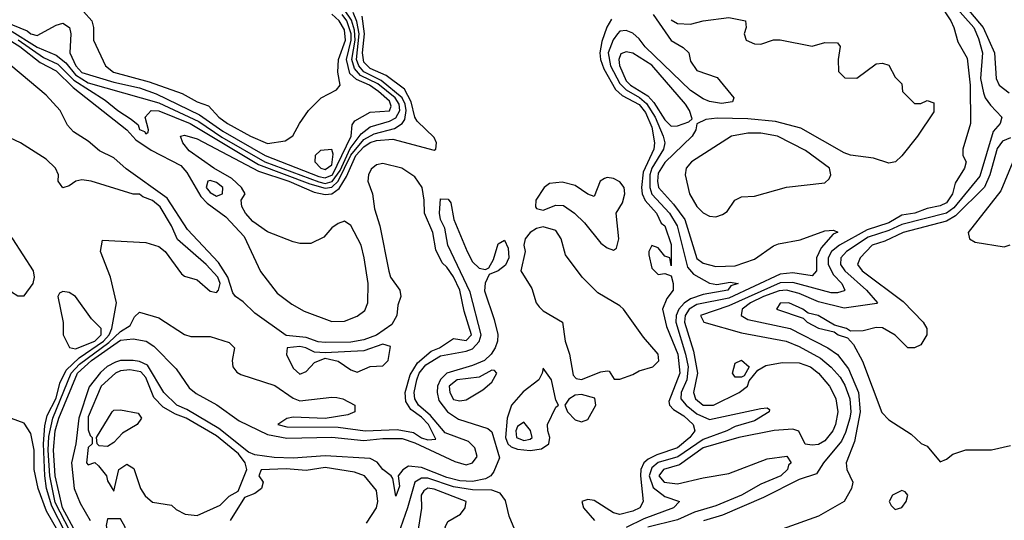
# Model space of a CAD drawing. Header units: inches. Extents: x 2380053 to 2584298, y 380219 to 546618.
# Tile 759 of 788: x 2476476 to 2479550, y 497131 to 498694. Entities that reach past the tile are written whole.
import ezdxf

# ---------------------------------------------------------------- set-up
doc = ezdxf.new("R2010")
doc.units = ezdxf.units.IN
doc.header["$MEASUREMENT"] = 0
doc.layers.add('C4479', color=7, linetype='Continuous')

msp = doc.modelspace()

# ---------------------------------------------------------------- linework, layer by layer
at = {"layer": 'C4479', "color": 2}
for points, elevation in [([(2479315.2, 498795.2), (2479383, 498690), (2479393, 498670), (2479405.1, 498625.1), (2479434, 498574), (2479444.2, 498490), (2479444.9, 498370), (2479421, 498290), (2479421, 498270), (2479431.3, 498250), (2479426, 498230), (2479396.9, 498183.1), (2479388.8, 498150), (2479370, 498122), (2479350, 498112.4), (2479310, 498104.4), (2479270.7, 498090), (2479230, 498083.5), (2479190, 498059.5), (2479122.2, 498037.8), (2479035.6, 497990), (2479011.1, 497970), (2479000.6, 497950), (2479000.2, 497930), (2479017.5, 497897.5), (2479043.1, 497870), (2479052.7, 497850), (2479050, 497847.3), (2479030, 497841.1), (2479010, 497841.4), (2478890, 497873.3), (2478850, 497872.9), (2478690, 497800.2), (2478602, 497770), (2478612, 497750), (2478730, 497716.5), (2478869.7, 497690.3), (2478910, 497673.6), (2478976.8, 497636.8), (2479010, 497609), (2479037.5, 497577.5), (2479052.5, 497552.5), (2479068.4, 497510), (2479071.6, 497470), (2479067.8, 497450), (2479054.8, 497405.2), (2479041.6, 497378.4), (2478985.7, 497310), (2478963.9, 497276.1), (2478910, 497258), (2478797.9, 497202.1), (2478670, 497146.8), (2478611, 497129)], 26), ([(2476356.2, 498716.2), (2476530, 498608.2), (2476590, 498583), (2476619.3, 498559.3), (2476650, 498521.7), (2476690, 498496.6), (2476910, 498434.7), (2477035.6, 498375.6), (2477107.4, 498327.4), (2477241.6, 498250), (2477410, 498187.4), (2477430, 498183), (2477451.3, 498188.7), (2477476.3, 498223.6), (2477508, 498292), (2477542.1, 498337.9), (2477570, 498359.7), (2477630, 498376.8), (2477650, 498387.1), (2477662.3, 498410), (2477661.1, 498430), (2477648.6, 498450), (2477593.6, 498493.6), (2477540.2, 498520.2), (2477521.1, 498541.1), (2477512.9, 498570), (2477522.8, 498630), (2477521.1, 498661.1), (2477512.3, 498692.3), (2477490, 498724.9)], 22), ([(2476648.4, 498748.4), (2476701, 498690), (2476706, 498670), (2476706, 498630), (2476743.8, 498550), (2476768.4, 498530), (2476879.7, 498499.7), (2476983.4, 498463.4), (2477030, 498437.1), (2477065.3, 498425.3), (2477097.1, 498390), (2477124.4, 498370), (2477196.3, 498330), (2477250, 498307), (2477304.7, 498315.3), (2477329.1, 498330.9), (2477349, 498370), (2477377.2, 498410), (2477417.2, 498450), (2477464.8, 498475.2), (2477476, 498490), (2477469.6, 498530), (2477471.4, 498570), (2477493.5, 498630), (2477490, 498662.4), (2477473.4, 498690), (2477450, 498711.3)], 30), ([(2479386.5, 498746.5), (2479455, 498670), (2479470, 498635.5), (2479481.8, 498590), (2479476.5, 498510), (2479485.4, 498465.4), (2479490.3, 498450), (2479506.9, 498426.9), (2479542.8, 498390), (2479537.3, 498370), (2479515.5, 498344.5), (2479474.1, 498205.9), (2479393.3, 498106.7), (2479370, 498089.9), (2479230, 498054.2), (2479190, 498035.4), (2479125.3, 498014.7), (2479058, 497970), (2479039.6, 497950), (2479038.5, 497930), (2479052.8, 497910), (2479120.3, 497850), (2479154.8, 497810), (2479152.4, 497807.6), (2479050, 497793.1), (2478970, 497813.5), (2478910, 497839.1), (2478870, 497849.8), (2478847.7, 497847.7), (2478798, 497830), (2478758, 497810), (2478732, 497790), (2478728.5, 497770), (2478750, 497758.3), (2478882, 497730), (2478999.3, 497670), (2479030, 497648.7), (2479063.6, 497603.6), (2479095.4, 497530), (2479100.5, 497470), (2479083, 497377), (2479056.3, 497310), (2479059.1, 497290), (2479077.3, 497250), (2479073.4, 497230), (2479050.3, 497189.7), (2478970, 497144), (2478856.9, 497103.1)], 30), ([(2479416.6, 498750), (2479484.6, 498670), (2479520.2, 498590), (2479525.3, 498510), (2479534, 498490), (2479565.1, 498465.1)], 34), ([(2476346.9, 498690), (2476476.6, 498610), (2476540.1, 498560.1), (2476590, 498534.4), (2476642.3, 498482.3), (2476810, 498350.2), (2476838.6, 498318.6), (2476886.5, 498286.5), (2476978.5, 498238.5), (2476997.4, 498217.4), (2477041.7, 498141.7), (2477061.6, 498121.6), (2477118.9, 498078.9), (2477177, 498017), (2477227.3, 497907.3), (2477280, 497840), (2477325.5, 497805.5), (2477364, 497784), (2477450, 497752.2), (2477490, 497753.2), (2477530, 497767.9), (2477553.5, 497786.5), (2477562.7, 497810), (2477564.2, 497870), (2477551, 497950), (2477542.2, 497990), (2477510, 498051.6), (2477490, 498064.5), (2477470, 498058), (2477450, 498043.7), (2477425.3, 498014.8), (2477384.9, 497995.1), (2477350, 497995.4), (2477330, 498000.4), (2477250, 498032), (2477203.6, 498063.6), (2477181.3, 498090), (2477169.5, 498110.5), (2477167, 498130), (2477179.3, 498150), (2477168, 498170), (2477138, 498198), (2477081.6, 498230), (2477004.9, 498284.9), (2476985.2, 498310), (2476978, 498330), (2476990, 498333.4), (2477030, 498322.4), (2477221.5, 498221.5), (2477316.5, 498190), (2477395.7, 498155.7), (2477430, 498147.8), (2477450, 498150.1), (2477473.4, 498166.6), (2477496.1, 498203.9), (2477525.4, 498270), (2477550, 498296.8), (2477570, 498310.1), (2477590, 498316.6), (2477641.1, 498321.1), (2477770, 498286.7), (2477775.1, 498290), (2477777.4, 498310), (2477770, 498326), (2477717.2, 498377.2), (2477709.9, 498389.9), (2477698, 498438), (2477677, 498477), (2477619.8, 498519.8), (2477570, 498541.9), (2477550, 498561.7), (2477546.6, 498590), (2477552.3, 498650), (2477545.1, 498705.1)], 14), ([(2476430, 498687.4), (2476498.8, 498658.8), (2476510, 498649.4), (2476530, 498644.9), (2476590, 498677.3), (2476610, 498682.7), (2476631.4, 498670), (2476635.5, 498650), (2476632.6, 498590), (2476651.3, 498550), (2476670, 498529.5), (2476770, 498498.6), (2476850, 498481.6), (2476902.3, 498462.3), (2477036.7, 498396.7), (2477110, 498346.4), (2477242, 498270), (2477410, 498204.8), (2477430, 498199.9), (2477453, 498210), (2477511.2, 498330), (2477514.3, 498365.7), (2477522, 498378), (2477570, 498404.9), (2477630, 498409.3), (2477635.9, 498424.1), (2477630, 498439.3), (2477596.5, 498470), (2477568.5, 498490), (2477527.2, 498507.2), (2477506.3, 498526.3), (2477496.6, 498570), (2477510.8, 498630), (2477510.6, 498650), (2477497, 498690), (2477482.2, 498710)], 26), ([(2476471.3, 498631.3), (2476550, 498576.4), (2476594.7, 498554.7), (2476644.9, 498504.9), (2476743, 498443), (2476782, 498410), (2476823.8, 498383.8), (2476845.3, 498365.2), (2476850, 498351), (2476864.9, 498344.9), (2476870, 498337.3), (2476877.2, 498342.8), (2476878.4, 498350), (2476867, 498390), (2476886, 498410), (2476910, 498409.2), (2477007.8, 498370), (2477221.8, 498241.8), (2477381.5, 498181.5), (2477430, 498167.7), (2477450, 498171.3), (2477470.2, 498189.8), (2477509.5, 498270.5), (2477550, 498319.8), (2477582.3, 498337.7), (2477646, 498354), (2477670, 498370.2), (2477677.9, 498382.1), (2477682.3, 498410), (2477679.5, 498430), (2477669.9, 498450), (2477604.6, 498504.6), (2477550, 498531.1), (2477534.8, 498550), (2477527.7, 498570), (2477536.2, 498650), (2477528.3, 498688.3), (2477516.8, 498716.8)], 18), ([(2478324.2, 498695.8), (2478309.2, 498670.8), (2478293.9, 498626.1), (2478287.3, 498590), (2478289.2, 498570), (2478300.1, 498540.1), (2478336.2, 498476.2), (2478357.2, 498457.2), (2478410, 498429.2), (2478430, 498404.4), (2478450, 498358), (2478457.8, 498310), (2478456.1, 498290), (2478422.4, 498217.6), (2478417.1, 498170), (2478419.7, 498150), (2478429.2, 498129.2), (2478463.8, 498090), (2478479.1, 498059.1), (2478490.3, 498050), (2478510, 497992), (2478510, 497926), (2478506, 497950), (2478490, 497955.3), (2478470, 497982), (2478450, 497988.7), (2478440.7, 497970), (2478440.5, 497959.5), (2478450, 497918), (2478470, 497898), (2478490, 497902), (2478510, 497894), (2478516, 497870), (2478516, 497850), (2478496.7, 497823.3), (2478483, 497790), (2478495.6, 497735.6), (2478530.8, 497650), (2478536.8, 497590), (2478502.3, 497502.3), (2478504.9, 497490), (2478517.1, 497477.1), (2478550, 497457.3), (2478578.7, 497430), (2478584.4, 497410), (2478568.5, 497390), (2478530, 497356.8), (2478464.9, 497335.1), (2478438.1, 497321.9), (2478424.9, 497310), (2478415.8, 497290), (2478414.4, 497270), (2478422.4, 497190), (2478412.7, 497170), (2478390, 497159.1), (2478349.7, 497149.7), (2478330, 497154), (2478270, 497193.3), (2478250, 497196.4), (2478230.8, 497190), (2478236.4, 497170), (2478270.4, 497130)], 14), ([(2478453.7, 498710), (2478510, 498628.5), (2478547.3, 498607.3), (2478564.9, 498590), (2478570, 498564.7), (2478590, 498534.8), (2478653.4, 498513.4), (2478706, 498450), (2478702, 498438), (2478667.7, 498432.3), (2478630, 498438.7), (2478610, 498446.6), (2478570, 498473.3), (2478428.8, 498608.8), (2478410, 498633.7), (2478390, 498652), (2478370, 498660.4), (2478350, 498657.7), (2478342.8, 498650), (2478329, 498631), (2478313.6, 498590), (2478321, 498550), (2478350, 498494.7), (2478370, 498474.8), (2478411.4, 498451.4), (2478432.6, 498432.6), (2478459.8, 498390), (2478484.6, 498330), (2478490.2, 498310), (2478486.3, 498290), (2478449.6, 498230), (2478443.4, 498210), (2478443.3, 498170), (2478449.6, 498149.6), (2478504.6, 498090), (2478528.7, 498050), (2478561.5, 497921.5), (2478580, 497900), (2478630, 497871.4), (2478652.3, 497867.7), (2478694.6, 497874.6), (2478718.8, 497870), (2478696.7, 497863.3), (2478686.8, 497850), (2478610, 497835.5), (2478570, 497822.7), (2478550.5, 497809.4), (2478534, 497790), (2478525.5, 497770), (2478525.1, 497750), (2478555.3, 497650), (2478562.9, 497610), (2478558.6, 497570), (2478541.6, 497530), (2478540.6, 497510), (2478556.5, 497490), (2478590, 497463.2), (2478630, 497445.4), (2478790, 497480.5), (2478810, 497482), (2478816.9, 497476.9), (2478816, 497470), (2478770, 497442), (2478710, 497423.5), (2478684.4, 497410), (2478610, 497383.6), (2478531.3, 497328.7), (2478470, 497311.1), (2478450, 497295), (2478441.4, 497270), (2478453.8, 497233.8), (2478490, 497204.9), (2478536, 497190), (2478517.3, 497170), (2478424.6, 497135.4), (2478370, 497108.6)], 18), ([(2478510, 498694), (2478530, 498682), (2478570, 498680.4), (2478610, 498690.4), (2478690, 498700.7), (2478742, 498690), (2478744.7, 498670), (2478738, 498650), (2478744.7, 498630), (2478770, 498618.8), (2478790, 498617.3), (2478830, 498631.3), (2478850, 498631.3), (2478950, 498610.8), (2478990, 498622.8), (2479030, 498622), (2479038, 498610), (2479032, 498570), (2479032.7, 498532.7), (2479052, 498512), (2479090, 498511.3), (2479150, 498556), (2479170, 498558), (2479190, 498552), (2479210, 498514), (2479230, 498494), (2479232, 498470), (2479270, 498432), (2479290, 498432), (2479310, 498442), (2479330, 498434), (2479330, 498406), (2479278.8, 498330), (2479230, 498269.2), (2479210.3, 498249.7), (2479190, 498246), (2479142, 498262), (2479070, 498271.1), (2479050, 498278), (2478915.2, 498355.2), (2478836.4, 498376.4), (2478750, 498384.6), (2478653.7, 498386.3), (2478618, 498382), (2478590.7, 498369.3), (2478586.8, 498350), (2478575.5, 498330), (2478490, 498248), (2478470, 498215.1), (2478467.4, 498190), (2478470.3, 498170), (2478517.7, 498117.7), (2478552.4, 498070), (2478590, 497948), (2478610, 497933.4), (2478650, 497923.8), (2478710, 497925.5), (2478770, 497946.5), (2478830, 497988.4), (2478845.6, 497994.4), (2478913.1, 498006.9), (2478990, 498034.9), (2479017.1, 498037.1), (2479030.7, 498030.7), (2479015.6, 498024.4), (2478978.7, 497981.3), (2478964, 497950), (2478964.4, 497910), (2478950, 497894), (2478890, 497903.2), (2478850, 497899.1), (2478690, 497824.5), (2478590, 497804.7), (2478566, 497790), (2478554.2, 497770), (2478551.9, 497750), (2478579.6, 497659.6), (2478592.4, 497590), (2478579.5, 497530), (2478585.7, 497510), (2478610, 497490.4), (2478642, 497490), (2478722, 497530), (2478748, 497550), (2478754, 497566), (2478780.2, 497599.8), (2478806, 497614), (2478856.2, 497623.8), (2478910, 497622.6), (2478944.9, 497610), (2478970, 497590.3), (2479004.9, 497550), (2479015.3, 497530), (2479024.4, 497510), (2479030.3, 497470), (2479023.7, 497430), (2479014.9, 497410), (2478990, 497379.5), (2478970, 497367.3), (2478950, 497365.2), (2478929, 497369), (2478909.1, 497409.1), (2478890, 497416), (2478831.9, 497411.9), (2478721, 497390), (2478610, 497357.4), (2478535.8, 497304.2), (2478485.7, 497290), (2478471.8, 497270), (2478488.5, 497250), (2478530, 497244.7), (2478610, 497264), (2478690, 497276.9), (2478810, 497323), (2478870.9, 497330.9), (2478884.7, 497310), (2478876.8, 497303.2), (2478873, 497290), (2478852.7, 497270), (2478790, 497244), (2478730.1, 497209.9), (2478650, 497175.8), (2478583.1, 497156.9), (2478530, 497132.5), (2478437.1, 497110)], 22), ([(2476709.4, 496949.4), (2476586.9, 497186.9), (2476569.9, 497270), (2476564.9, 497350), (2476567.1, 497392.9), (2476579.5, 497450), (2476636.3, 497590), (2476662, 497618.1), (2476754.1, 497685.9), (2476790, 497720.2), (2476821, 497739), (2476834, 497766), (2476850, 497780.7), (2476910, 497763), (2476990, 497711), (2477010, 497704.7), (2477070, 497704.7), (2477130, 497686), (2477146, 497670), (2477139.1, 497630), (2477141.6, 497610), (2477153.8, 497593.8), (2477165.8, 497585.8), (2477272.4, 497552.4), (2477330, 497512.4), (2477350, 497504), (2477450, 497515.8), (2477465.8, 497514.2), (2477484.7, 497510), (2477522, 497490), (2477522, 497470), (2477499.9, 497460.1), (2477430, 497449.2), (2477330, 497452.7), (2477310, 497449), (2477282, 497430), (2477310, 497422.4), (2477470, 497422.3), (2477554, 497410), (2477654.1, 497414.1), (2477705.1, 497405.1), (2477730, 497388.8), (2477750, 497381.8), (2477775.2, 497384.8), (2477751.9, 497430), (2477730, 497452.8), (2477696.6, 497476.6), (2477681.7, 497501.7), (2477678.9, 497530), (2477695, 497585), (2477717.5, 497622.5), (2477760.9, 497659.1), (2477786.3, 497670), (2477830, 497699.1), (2477870, 497692.2), (2477886.3, 497710), (2477863.7, 497783.7), (2477850.5, 497850), (2477830, 497891.1), (2477810, 497921.7), (2477795.2, 497935.2), (2477775.4, 497975.4), (2477766, 498030), (2477739.7, 498090), (2477739.1, 498130), (2477732.2, 498170), (2477710, 498203), (2477669.3, 498230), (2477610, 498244.5), (2477590, 498240.9), (2477572.8, 498227.2), (2477565.2, 498210), (2477563.2, 498190), (2477577.5, 498150), (2477583.2, 498103.2), (2477600.6, 498050), (2477628.8, 497908.8), (2477634, 497890), (2477662.8, 497850), (2477665.5, 497830), (2477657, 497803), (2477653.8, 497770), (2477637.5, 497742.5), (2477590, 497709.1), (2477550, 497695), (2477510, 497687.7), (2477430, 497686.1), (2477408.1, 497688.1), (2477370, 497701.3), (2477308, 497708), (2477210, 497777.8), (2477173.5, 497813.5), (2477149.7, 497830), (2477141.7, 497841.7), (2477125.6, 497890), (2477096.1, 497936.1), (2476999.2, 498039.2), (2476936.5, 498136.5), (2476808.2, 498228.2), (2476770, 498262.6), (2476724.4, 498284.4), (2476690, 498315.1), (2476643.7, 498343.7), (2476624.9, 498364.9), (2476601.7, 498410), (2476558.1, 498458.1), (2476394.4, 498594.4)], 14), ([(2476697.7, 496937.7), (2476575.6, 497175.6), (2476559.7, 497230), (2476553.9, 497270), (2476549.9, 497369.9), (2476553.9, 497426.1), (2476561.9, 497458.1), (2476590, 497512.4), (2476600.7, 497559.3), (2476620.7, 497599.3), (2476661.8, 497638.2), (2476737.9, 497690), (2476755.4, 497710), (2476763.4, 497730), (2476777.6, 497810), (2476758.9, 497890), (2476727.8, 497970), (2476734.6, 498005.4), (2476870, 497998.8), (2476910, 497985.5), (2476930.4, 497970.4), (2476980.6, 497900.6), (2476990, 497893), (2477030, 497882), (2477070, 497846), (2477090, 497842.4), (2477096.9, 497850), (2477101.5, 497870), (2477094.8, 497890), (2477058.3, 497930), (2476968.1, 498008.1), (2476949.6, 498050), (2476914, 498110), (2476890, 498129.5), (2476860.4, 498140.4), (2476850, 498149.2), (2476830, 498149.2), (2476699, 498190), (2476670, 498194.3), (2476651.3, 498190), (2476630, 498175.3), (2476610, 498169.2), (2476595.3, 498190), (2476597.2, 498210), (2476587, 498230), (2476558.2, 498258.1), (2476478.7, 498310), (2476390.6, 498350.6)], 18), ([(2479570, 498325.6), (2479545.2, 498314.8), (2479528, 498291.9), (2479505.1, 498210), (2479488.4, 498171.6), (2479398.5, 498081.5), (2479370, 498064.6), (2479234.9, 498030), (2479177.4, 498002.6), (2479138, 497990), (2479100.3, 497950), (2479092.2, 497930), (2479107, 497910), (2479234.1, 497814.1), (2479297.3, 497750), (2479308, 497730), (2479308.2, 497710), (2479290, 497679.3), (2479270, 497669.3), (2479249.6, 497669.6), (2479210, 497709), (2479170, 497732), (2479150, 497732.7), (2479110, 497722.7), (2479070, 497722), (2479058, 497730), (2479020.1, 497740.1), (2478968.7, 497770), (2478937.6, 497777.6), (2478921.2, 497790), (2478878, 497810), (2478850, 497808.7), (2478838.8, 497790), (2478922.4, 497762.4), (2478934.8, 497750), (2478970, 497730.8), (2479019.1, 497719.1), (2479032, 497710), (2479061, 497701), (2479079.9, 497679.9), (2479107.7, 497627.7), (2479167.7, 497467.7), (2479190, 497444.7), (2479259.8, 497399.8), (2479291.1, 497371.1), (2479310, 497362), (2479350, 497314), (2479370, 497322), (2479390, 497338), (2479430, 497351.3), (2479510, 497351.3), (2479570, 497364.7)], 34), ([(2479577.3, 498250), (2479539.9, 498160.1), (2479438, 498030), (2479442, 498010), (2479459.6, 497999.6), (2479550, 497984.7), (2479568.9, 497991.1)], 38), ([(2476727.6, 496950), (2476609.2, 497170), (2476586.6, 497270), (2476581, 497350), (2476586.6, 497410), (2476597.6, 497450), (2476655.8, 497590), (2476700.2, 497630), (2476790, 497693.6), (2476830, 497697.6), (2476870.2, 497690.2), (2476895, 497675), (2476963.8, 497603.8), (2477004.8, 497544.8), (2477026.6, 497526.6), (2477091.3, 497491.3), (2477161.5, 497441.5), (2477250, 497399.1), (2477310, 497387.2), (2477450.1, 497390.1), (2477550, 497380.6), (2477610, 497386.5), (2477670, 497386.3), (2477710, 497372.8), (2477834.4, 497314.4), (2477870, 497304), (2477889.3, 497310.7), (2477904.7, 497330), (2477897.4, 497357.3), (2477876.9, 497376.9), (2477804.6, 497404.6), (2477758.2, 497458.2), (2477721.4, 497490), (2477709.2, 497510), (2477707.4, 497530), (2477715.7, 497570), (2477723, 497590), (2477743.7, 497616.3), (2477790, 497645), (2477870, 497658.6), (2477890, 497666.2), (2477910.6, 497689.4), (2477917.1, 497710), (2477882.8, 497842.8), (2477812.2, 497990), (2477803.5, 498043.5), (2477789.8, 498070), (2477786.2, 498090), (2477790, 498134.8), (2477813.7, 498133.7), (2477822, 498122), (2477831.8, 498070), (2477873.4, 497970), (2477890, 497938.4), (2477910, 497918), (2477930, 497914.4), (2477940.9, 497919.1), (2477954.9, 497945.1), (2477970, 497994), (2477990, 498006), (2478000.9, 497980.9), (2478003.6, 497950), (2477992.9, 497927.1), (2477970.2, 497909.8), (2477941.3, 497898.7), (2477928.8, 497871.2), (2477927, 497847), (2477957.8, 497757.8), (2477968.9, 497711.1), (2477967.9, 497690), (2477960.2, 497670), (2477948, 497650), (2477927, 497630), (2477890, 497614.4), (2477809.6, 497590.4), (2477789.5, 497570.5), (2477780.2, 497550), (2477779, 497530), (2477784.9, 497504.9), (2477811.5, 497470), (2477846.4, 497446.4), (2477938, 497418), (2477950, 497407.3), (2477973.8, 497326.2), (2477956.7, 497283.3), (2477946.7, 497270), (2477930, 497260.8), (2477890, 497252.4), (2477850, 497254.7), (2477810, 497265), (2477730, 497295.8), (2477690, 497299.6), (2477671.8, 497288.2), (2477657.3, 497270), (2477662, 497238), (2477650, 497206), (2477641.2, 497261.2), (2477635.3, 497270), (2477610, 497289.6), (2477592.2, 497312.3), (2477570, 497324), (2477430, 497332.3), (2477330, 497324.7), (2477270, 497326.9), (2477210, 497335.3), (2477190, 497343.8), (2477097.2, 497417.2), (2476997.2, 497477.2), (2476966.4, 497490), (2476926.3, 497530), (2476875, 497615), (2476850, 497626.5), (2476830, 497629.9), (2476790, 497629.9), (2476775.1, 497624.9), (2476749, 497611), (2476727.8, 497592.2), (2476692.4, 497547.6), (2476660.4, 497450), (2476651, 497370), (2476637, 497310), (2476645.8, 497230), (2476664.9, 497184.9), (2476696, 497130)], 10), ([(2476610, 497071.1), (2476559.9, 497159.9), (2476533.3, 497230), (2476520.7, 497290), (2476520.5, 497350), (2476510, 497402), (2476490, 497434), (2476450, 497449)], 22), ([(2477558.3, 497121.7), (2477589.7, 497170), (2477594.5, 497190), (2477590, 497224), (2477552.3, 497270), (2477521.7, 497281.7), (2477430, 497295.6), (2477370, 497286.3), (2477308.2, 497291.8), (2477230, 497288.7), (2477222, 497270), (2477236, 497250), (2477230.8, 497230), (2477210, 497215.1), (2477178, 497202), (2477133, 497130)], 14), ([(2478021.5, 497101.5), (2478004.5, 497144.5), (2477992.9, 497192.9), (2477975.8, 497215.8), (2477950, 497225.3), (2477890, 497226.3), (2477830, 497235.4), (2477750, 497262.1), (2477730, 497262.6), (2477709.5, 497250.5), (2477687, 497170), (2477635.5, 497024.5)], 14)]:
    msp.add_lwpolyline(points, dxfattribs=dict(at, elevation=elevation))
for points, elevation in [([(2478370, 498593.6), (2478352.8, 498587.2), (2478346.9, 498570), (2478349.2, 498550.8), (2478370, 498503.5), (2478382.9, 498490), (2478436.7, 498456.7), (2478455.8, 498435.8), (2478490, 498380.9), (2478510, 498362), (2478530, 498362.4), (2478565.2, 498374.8), (2478575.3, 498384.7), (2478567.3, 498410), (2478554.7, 498430), (2478450, 498552.4), (2478390, 498589.6)], 22), ([(2478790, 498339.6), (2478750, 498339.5), (2478698, 498330), (2478574, 498250), (2478557.3, 498230), (2478553.4, 498210), (2478567.7, 498150), (2478590, 498111), (2478610, 498091), (2478630, 498081), (2478650, 498078.8), (2478670, 498086), (2478685.2, 498094.8), (2478709.3, 498130.7), (2478730, 498141), (2478770, 498142.8), (2478870, 498170.8), (2478990, 498184.7), (2479003.1, 498196.9), (2479008.7, 498210), (2479004, 498230), (2478930, 498286), (2478842, 498330)], 26), ([(2477450, 498289), (2477414.8, 498285.2), (2477398, 498270), (2477397.3, 498250), (2477416.3, 498230), (2477430, 498225.8), (2477450, 498240.5), (2477454.3, 498274.3)], 30), ([(2478310, 498201.7), (2478301.6, 498198.4), (2478288.5, 498190), (2478270, 498142), (2478250, 498149.3), (2478210, 498176.4), (2478170, 498187.1), (2478130, 498182.3), (2478113.7, 498170), (2478087.2, 498130), (2478086, 498110), (2478090, 498104), (2478110, 498099.1), (2478150, 498114.9), (2478173.6, 498113.6), (2478208, 498090), (2478239.6, 498059.6), (2478290, 497996.3), (2478310, 497982), (2478330, 497974.8), (2478338.9, 497981.1), (2478347, 498010), (2478338, 498090), (2478358, 498122), (2478365.1, 498150), (2478363, 498170), (2478350, 498187.3), (2478330, 498198)], 14), ([(2477070, 498192), (2477062.8, 498190), (2477058.3, 498170), (2477070, 498154), (2477090, 498142.7), (2477109.3, 498150), (2477109.6, 498170), (2477090, 498186)], 18), ([(2476330, 498082), (2476322, 498078), (2476305.4, 498025.4), (2476304.7, 498010), (2476316, 497990), (2476374.6, 497934.6), (2476450, 497844.7), (2476470, 497832), (2476490, 497832), (2476518, 497870), (2476522, 497890), (2476519, 497910), (2476454, 498010), (2476434.8, 498034.8), (2476411.9, 498051.9), (2476350, 498079)], 22), ([(2478110, 498047), (2478090, 498042), (2478070, 498029.5), (2478054.4, 498010), (2478050.4, 497990), (2478053.7, 497970), (2478040.8, 497910), (2478074.6, 497854.6), (2478088.9, 497810), (2478098, 497798), (2478110, 497785.5), (2478170.8, 497750), (2478179.5, 497690), (2478193.1, 497650), (2478204.1, 497584.1), (2478213.7, 497573.7), (2478230, 497570.6), (2478290, 497594.8), (2478310, 497598), (2478316.9, 497596.9), (2478332, 497572), (2478350, 497571.3), (2478390, 497586.4), (2478410, 497598), (2478453.2, 497610), (2478471.2, 497628.8), (2478469.5, 497650), (2478423.3, 497703.3), (2478360.9, 497790), (2478350, 497800.9), (2478280.8, 497840.8), (2478232, 497890), (2478179.6, 497959.6), (2478166.6, 498010), (2478150, 498036)], 14), ([(2476610, 497845.2), (2476599.6, 497840.4), (2476594.8, 497830), (2476611, 497749), (2476611.3, 497710), (2476630.9, 497670.9), (2476650, 497666.4), (2476710.6, 497690), (2476730.5, 497710), (2476729.7, 497729.7), (2476699.7, 497759.7), (2476650, 497829.4), (2476630, 497842)], 22), ([(2477610, 497680.5), (2477550, 497660.4), (2477430, 497653.5), (2477395.8, 497655.8), (2477369, 497670), (2477350, 497673.2), (2477311.3, 497670), (2477308.4, 497648.4), (2477330, 497606), (2477350, 497587.7), (2477370, 497596), (2477396.6, 497623.4), (2477430, 497637.3), (2477470, 497627.7), (2477510, 497600.7), (2477530, 497594), (2477570, 497610.8), (2477610, 497613.4), (2477626.6, 497630), (2477634, 497674)], 18), ([(2478710, 497578), (2478702, 497590), (2478710, 497622), (2478730, 497630.8), (2478754, 497610), (2478738, 497582), (2478730, 497578)], 22), ([(2476819.2, 497600.8), (2476790, 497597.2), (2476774.9, 497590), (2476730, 497549.6), (2476690, 497454.5), (2476690, 497414), (2476695.3, 497395.3), (2476702, 497390), (2476702, 497370), (2476690, 497358), (2476684.7, 497310), (2476690, 497304.7), (2476710, 497311.3), (2476721.4, 497301.4), (2476746.8, 497270), (2476750, 497254), (2476770, 497222), (2476785.2, 497290), (2476810, 497306), (2476832.5, 497292.5), (2476853, 497230), (2476867.6, 497207.6), (2476890, 497187.7), (2476950, 497178), (2476964.5, 497164.5), (2476992, 497150), (2477030, 497146.4), (2477101.3, 497178.7), (2477130, 497206.8), (2477157.5, 497222.5), (2477185.4, 497290), (2477179.8, 497310), (2477158.5, 497338.5), (2477090, 497395.2), (2476995.4, 497450), (2476962, 497462), (2476924, 497484), (2476894.4, 497514.4), (2476870, 497577.4), (2476854.1, 497594.1)], 14), ([(2477950, 497599.5), (2477910, 497578.4), (2477842, 497570), (2477817, 497550), (2477818.4, 497530), (2477830, 497508.4), (2477850, 497504), (2477870, 497506.8), (2477921.5, 497538.5), (2477950, 497562.8), (2477965.2, 497590), (2477958.9, 497598.9)], 14), ([(2478110, 497606), (2478107.7, 497590), (2478097.3, 497570), (2478047.5, 497532.5), (2478011.4, 497490), (2477997.7, 497450), (2477992.4, 497390), (2477999.7, 497370), (2478010, 497360.7), (2478030, 497352.9), (2478070, 497349.4), (2478105.3, 497354.7), (2478128.3, 497370), (2478131.3, 497390), (2478124.7, 497410), (2478124.4, 497430), (2478150, 497484.7), (2478158, 497490), (2478150, 497506), (2478136, 497570)], 14), ([(2478230, 497524), (2478210, 497522), (2478190.9, 497509.1), (2478178, 497490), (2478186, 497470), (2478210, 497444.7), (2478230, 497438), (2478250, 497446), (2478274.5, 497490), (2478272, 497512)], 14), ([(2476750, 497361.2), (2476724, 497364), (2476718, 497370), (2476715.3, 497390), (2476764, 497470), (2476770, 497474.8), (2476790, 497476), (2476846, 497466), (2476856, 497450), (2476842.8, 497430), (2476797.1, 497402.9), (2476770, 497374)], 14), ([(2478050, 497437.2), (2478030, 497423.7), (2478025, 497410), (2478027.1, 497390), (2478050, 497380.7), (2478070, 497384.6), (2478076.3, 497390), (2478071, 497411)], 18), ([(2477750, 497231.6), (2477737.2, 497222.8), (2477729.3, 497210), (2477730.6, 497169.4), (2477718, 497090), (2477724.7, 497070), (2477746.4, 497046.4), (2477761.4, 497001.4), (2477770, 496991.3), (2477790, 496991.3), (2477810, 497021), (2477817.6, 497050), (2477817.6, 497070), (2477804, 497110), (2477812.3, 497127.7), (2477852, 497150), (2477867.3, 497170), (2477869.4, 497190), (2477770, 497228)], 18), ([(2479230, 497224), (2479201, 497210), (2479191.3, 497190), (2479196.9, 497176.9), (2479210, 497164.7), (2479230, 497171.3), (2479244, 497190), (2479248.7, 497210), (2479240.4, 497220.4)], 34), ([(2476790, 497135.3), (2476750, 497135.3), (2476745.3, 497114.7), (2476750, 497091.3), (2476770, 497051), (2476790, 497064.7), (2476809, 497090), (2476805.2, 497110)], 14)]:
    msp.add_lwpolyline(points, close=True, dxfattribs=dict(at, elevation=elevation))

doc.saveas('drawing.dxf')
